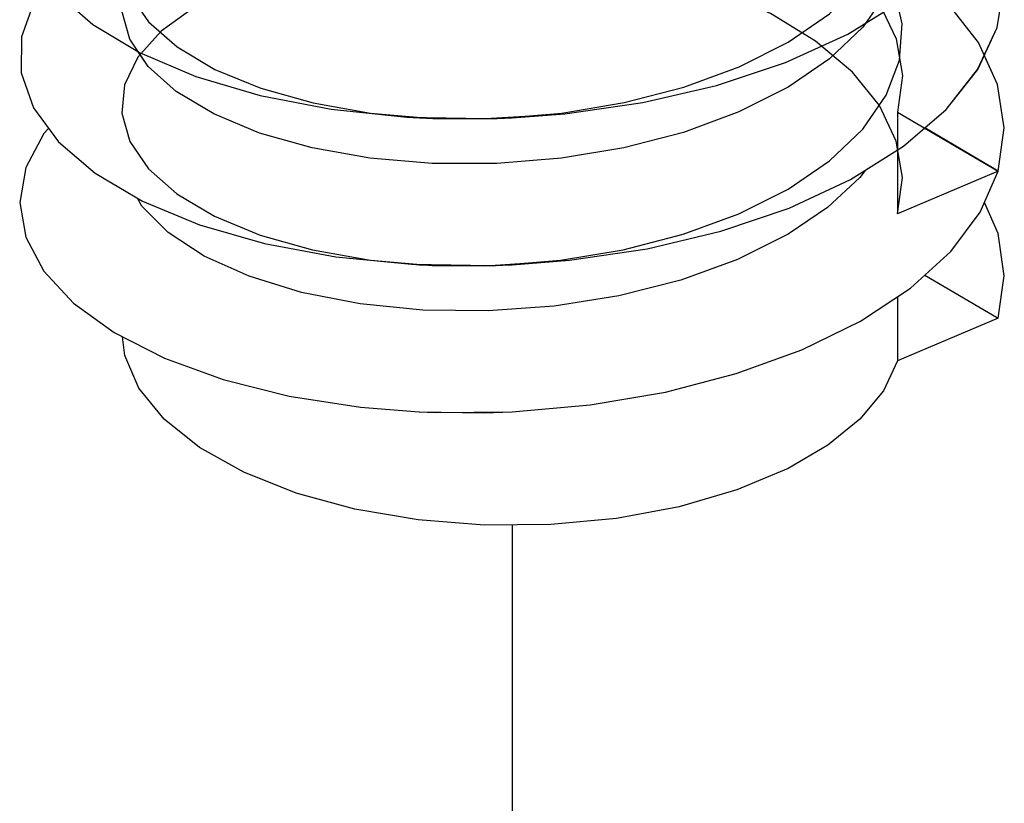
# Paper-space layout '005_EXP_CORICANT_PE_DRAWING_3_1' of a CAD drawing. Header units: millimetres. Extents: x 6 to 413, y 7 to 290.
# Tile 317 of 362: x 222.701 to 223.223, y 246.854 to 247.269. Entities that reach past the tile are written whole.
import ezdxf

# ---------------------------------------------------------------- set-up
doc = ezdxf.new("R2010")
doc.units = ezdxf.units.MM
doc.header["$LTSCALE"] = 23.1
doc.linetypes.add('DASHED', pattern=[0.2, 0.1, -0.1])
doc.layers.get('0').update_dxf_attribs({"linetype": 'CONTINUOUS'})
doc.layers.add('000_OFFSET-LINES', color=7, linetype='CONTINUOUS')
doc.layers.add('124100000694A_M3X4P5_C_NI_BL158', color=7, linetype='CONTINUOUS')

# ---------------------------------------------------------------- blocks, each defined once
blk = doc.blocks.new('124100000694A_M3X4P5_C_NI_BL158', base_point=(222.96167, 247.50686))
at = {"layer": '124100000694A_M3X4P5_C_NI_BL158', "color": 7, "linetype": 'Continuous'}
for p, q in [((222.76872, 247.24448), (222.76345, 247.25227)), ((223.21945, 247.18903), (223.18045, 247.21186)), ((223.2099, 247.16719), (223.21945, 247.18903)), ((223.18053, 247.13388), (223.21946, 247.11109)), ((223.16612, 247.12249), (223.16612, 247.08832)), ((223.21946, 247.11109), (223.16612, 247.08832))]:
    blk.add_line(p, q, dxfattribs=at)
for points in [[(223.20854, 247.24289), (223.21891, 247.26518), (223.22266, 247.28807), (223.21964, 247.31104), (223.21208, 247.32853)], [(222.70751, 247.30149), (222.72033, 247.28347), (222.7394, 247.26675), (222.76421, 247.25182)], [(222.71619, 247.28928), (222.70842, 247.27889), (222.70157, 247.26018), (222.70147, 247.24116), (222.70805, 247.22252)], [(223.10673, 247.24662), (223.13963, 247.26165), (223.16792, 247.27913)], [(223.14927, 247.2676), (223.14763, 247.26523), (223.13006, 247.24844), (223.10804, 247.23341)], [(222.76421, 247.25182), (222.79406, 247.23911), (222.82824, 247.22898), (222.8658, 247.22175), (222.90585, 247.21764), (222.9126, 247.21728)], [(222.96174, 247.2173), (222.98969, 247.21939), (223.031, 247.22532), (223.07017, 247.23443), (223.10673, 247.24662)], [(223.21945, 247.18903), (223.22266, 247.21189), (223.21913, 247.23483), (223.21204, 247.2504)], [(223.10804, 247.23341), (223.08197, 247.22032), (223.05262, 247.20952), (223.02102, 247.20131), (222.9879, 247.19576), (222.95368, 247.19295), (222.91932, 247.19299), (222.88628, 247.19584), (222.85569, 247.20128), (222.82787, 247.20916), (222.80354, 247.21928), (222.78359, 247.23124), (222.76872, 247.24448)], [(223.16921, 247.20212), (223.19183, 247.22172), (223.20854, 247.24289)], [(222.70805, 247.22252), (222.72123, 247.20457), (222.74068, 247.18789), (222.76586, 247.17305), (222.79603, 247.16047), (222.83044, 247.15052), (222.86824, 247.14346), (222.91246, 247.13934)], [(222.9126, 247.21728), (222.9476, 247.21682), (222.96174, 247.2173)], [(222.91279, 247.21726), (222.91963, 247.21691), (222.95386, 247.2169), (222.96171, 247.2173)], [(222.71602, 247.21165), (222.71349, 247.20892), (222.70389, 247.19092), (222.70067, 247.1724), (222.70389, 247.15395), (222.71344, 247.136), (222.72919, 247.11897), (222.75071, 247.1034)], [(222.96169, 247.13935), (222.99218, 247.14171), (223.03336, 247.14782), (223.07237, 247.15711), (223.10859, 247.16941), (223.1412, 247.18455), (223.16921, 247.20212)], [(223.14889, 247.18937), (223.14606, 247.18551), (223.12897, 247.16963), (223.10804, 247.15546)], [(223.10804, 247.15546), (223.08128, 247.14208), (223.05111, 247.13111), (223.01837, 247.12281), (222.98401, 247.11735), (222.94902, 247.11484), (222.91439, 247.11528), (222.8811, 247.11861), (222.85013, 247.12466), (222.82234, 247.13321), (222.79853, 247.14394), (222.77939, 247.1565), (222.76547, 247.17045), (222.76312, 247.17467)], [(223.21945, 247.11109), (223.22266, 247.13342), (223.21945, 247.15584), (223.21218, 247.17241)], [(222.96169, 247.06141), (223.00316, 247.06505), (223.04296, 247.07183), (223.08051, 247.08159), (223.11525, 247.0942), (223.14635, 247.10945), (223.17292, 247.12697), (223.19426, 247.14636), (223.2099, 247.16719)], [(222.91246, 247.13934), (222.95016, 247.13893), (222.96169, 247.13935)], [(222.91265, 247.13933), (222.94691, 247.13873), (222.96168, 247.13935)], [(222.75071, 247.1034), (222.77741, 247.08976), (222.8086, 247.07844), (222.84354, 247.06972), (222.88136, 247.06386), (222.91246, 247.0614)], [(223.10804, 247.03132), (223.08093, 247.01991), (223.05033, 247.01098), (223.01714, 247.00479), (222.98231, 247.00152), (222.94689, 247.00127), (222.91189, 247.00404), (222.87836, 247.00976), (222.84726, 247.01825), (222.81952, 247.02927), (222.79594, 247.04249), (222.77722, 247.05753), (222.7639, 247.07395), (222.75637, 247.09126), (222.7551, 247.10116)], [(223.16612, 247.08831), (223.15854, 247.07253), (223.14611, 247.05752), (223.12914, 247.04368), (223.10804, 247.03132)], [(222.91246, 247.0614), (222.92118, 247.06106), (222.96169, 247.06141)], [(222.91265, 247.06139), (222.9469, 247.06079), (222.96168, 247.06141)]]:
    blk.add_lwpolyline(points, dxfattribs=at)

psp = doc.layouts.new('005_EXP_CORICANT_PE_DRAWING_3_1')

# ---------------------------------------------------------------- linework, layer by layer
at = {"color": 2, "linetype": 'Continuous'}
psp.add_line((223.16612, 247.22026), (223.16612, 247.16626), dxfattribs=at)
at = {"color": 6, "linetype": 'Continuous'}
for p, q in [((223.16612, 247.22026), (223.21945, 247.18903)), ((223.21945, 247.18903), (223.16612, 247.16626))]:
    psp.add_line(p, q, dxfattribs=at)
at = {"color": 2, "linetype": 'Continuous'}
for points in [[(223.10804, 247.25735), (223.13, 247.27234), (223.14761, 247.28916), (223.16009, 247.30721), (223.16706, 247.32587), (223.1685, 247.34495), (223.16424, 247.36415), (223.15434, 247.38276), (223.13929, 247.40012), (223.11928, 247.41612), (223.09488, 247.43032), (223.06708, 247.44221), (223.03663, 247.45165), (223.00367, 247.45858), (222.96939, 247.46273), (222.93524, 247.46401), (222.90216, 247.46252), (222.87043, 247.45833), (222.84124, 247.45165), (222.8153, 247.44269)], [(222.8153, 247.41875), (222.84131, 247.42773), (222.87056, 247.43441), (222.90215, 247.43857), (222.93524, 247.44006), (222.96944, 247.43878), (223.0038, 247.43461), (223.03687, 247.42764), (223.06748, 247.41812), (223.09532, 247.40615), (223.11972, 247.39188), (223.13969, 247.37579), (223.15461, 247.35843), (223.16436, 247.33987), (223.16852, 247.32072), (223.16701, 247.30173), (223.16005, 247.28319), (223.14762, 247.26523), (223.13006, 247.24844), (223.10804, 247.23341)], [(223.10804, 247.17941), (223.13004, 247.19443), (223.14762, 247.21123), (223.16008, 247.22925), (223.16705, 247.24788), (223.1685, 247.26698), (223.16423, 247.28623), (223.15433, 247.30484), (223.13926, 247.3222), (223.11921, 247.33824), (223.09482, 247.3524), (223.06708, 247.36427), (223.03666, 247.37369), (223.0038, 247.38062), (222.96961, 247.38477), (222.93546, 247.38607), (222.90231, 247.38458), (222.8706, 247.38042), (222.84128, 247.37372), (222.8153, 247.36475)], [(222.8153, 247.36475), (222.79332, 247.35383), (222.77572, 247.34114), (222.76325, 247.32722), (222.75628, 247.31265), (222.75484, 247.29765), (222.75911, 247.28257), (222.76902, 247.2681), (222.78408, 247.25482), (222.80412, 247.24293), (222.82853, 247.23288), (222.85628, 247.22509), (222.88672, 247.21972), (222.91963, 247.21692), (222.95386, 247.2169), (222.98802, 247.21972), (223.02113, 247.22527), (223.05285, 247.23354), (223.08208, 247.24431), (223.10804, 247.25735)], [(222.8153, 247.34081), (222.84183, 247.34993), (222.87185, 247.3567), (222.90413, 247.36079), (222.93792, 247.36212), (222.97231, 247.3606), (223.00664, 247.35619), (223.03988, 247.3489), (223.07069, 247.33898), (223.09844, 247.32661), (223.1225, 247.312), (223.14198, 247.2956), (223.1563, 247.27794), (223.16534, 247.2591), (223.16866, 247.23965), (223.16612, 247.22026)], [(223.10804, 247.23341), (223.08197, 247.22032), (223.05262, 247.20952), (223.02102, 247.2013), (222.9879, 247.19576), (222.95368, 247.19295), (222.91932, 247.19299), (222.88628, 247.19583), (222.8557, 247.20128), (222.82787, 247.20916), (222.80354, 247.21928), (222.78359, 247.23123), (222.76872, 247.24448), (222.75898, 247.25888), (222.75482, 247.27389), (222.75632, 247.28884), (222.76328, 247.30331), (222.7757, 247.31718), (222.79327, 247.32986), (222.8153, 247.34081)], [(223.16612, 247.16626), (223.16866, 247.18557), (223.16541, 247.20489), (223.15646, 247.2237), (223.14211, 247.24147), (223.12264, 247.2579), (223.09863, 247.27252), (223.07082, 247.28494), (223.03997, 247.29488), (223.00696, 247.30214), (222.97266, 247.30658), (222.93804, 247.30813), (222.90415, 247.3068), (222.87172, 247.30268), (222.84179, 247.29592), (222.8153, 247.28681)], [(222.8153, 247.28681), (222.79328, 247.27586), (222.77576, 247.26324), (222.76331, 247.24936), (222.75629, 247.23475), (222.75485, 247.21963), (222.7591, 247.20463), (222.76894, 247.19024), (222.78403, 247.17692), (222.80396, 247.16507), (222.82814, 247.15507), (222.85594, 247.14723), (222.88658, 247.1418), (222.91928, 247.13899), (222.95319, 247.13893), (222.98735, 247.1417), (223.02057, 247.14721), (223.05243, 247.15546), (223.08188, 247.16628), (223.10804, 247.17941)]]:
    psp.add_lwpolyline(points, dxfattribs=at)
at = {"color": 6, "linetype": 'Continuous'}
for points in [[(222.70842, 247.27889), (222.70157, 247.26018), (222.70147, 247.24116), (222.70804, 247.22252), (222.72123, 247.20457), (222.74068, 247.18789), (222.76586, 247.17305), (222.79602, 247.16047), (222.83044, 247.15052), (222.86824, 247.14346), (222.90836, 247.13956), (222.95016, 247.13893), (222.99219, 247.14171), (223.03336, 247.14782), (223.07237, 247.15711), (223.1086, 247.16941), (223.1412, 247.18455), (223.16921, 247.20212), (223.19183, 247.22172), (223.20855, 247.24289), (223.21891, 247.26518), (223.22266, 247.28807)], [(222.72033, 247.28347), (222.7394, 247.26675), (222.7642, 247.25182), (222.79406, 247.23911), (222.82824, 247.22898), (222.86579, 247.22175), (222.90585, 247.21764), (222.9476, 247.21682), (222.98969, 247.21939), (223.03101, 247.22532), (223.07017, 247.23443), (223.10673, 247.24662), (223.13963, 247.26165), (223.16793, 247.27913)], [(223.21945, 247.18903), (223.22266, 247.2119), (223.21914, 247.23483), (223.20893, 247.25721), (223.19241, 247.27842)]]:
    psp.add_lwpolyline(points, dxfattribs=at)
at = {"layer": '000_OFFSET-LINES', "color": 4, "linetype": 'DASHED'}
psp.add_line((222.96167, 247.00137), (222.96167, 234.2041), dxfattribs=at)

# ---------------------------------------------------------------- block references
at = {"layer": '124100000694A_M3X4P5_C_NI_BL158'}
psp.add_blockref('124100000694A_M3X4P5_C_NI_BL158', (222.96167, 247.50686), dxfattribs=at)

doc.saveas('drawing.dxf')
